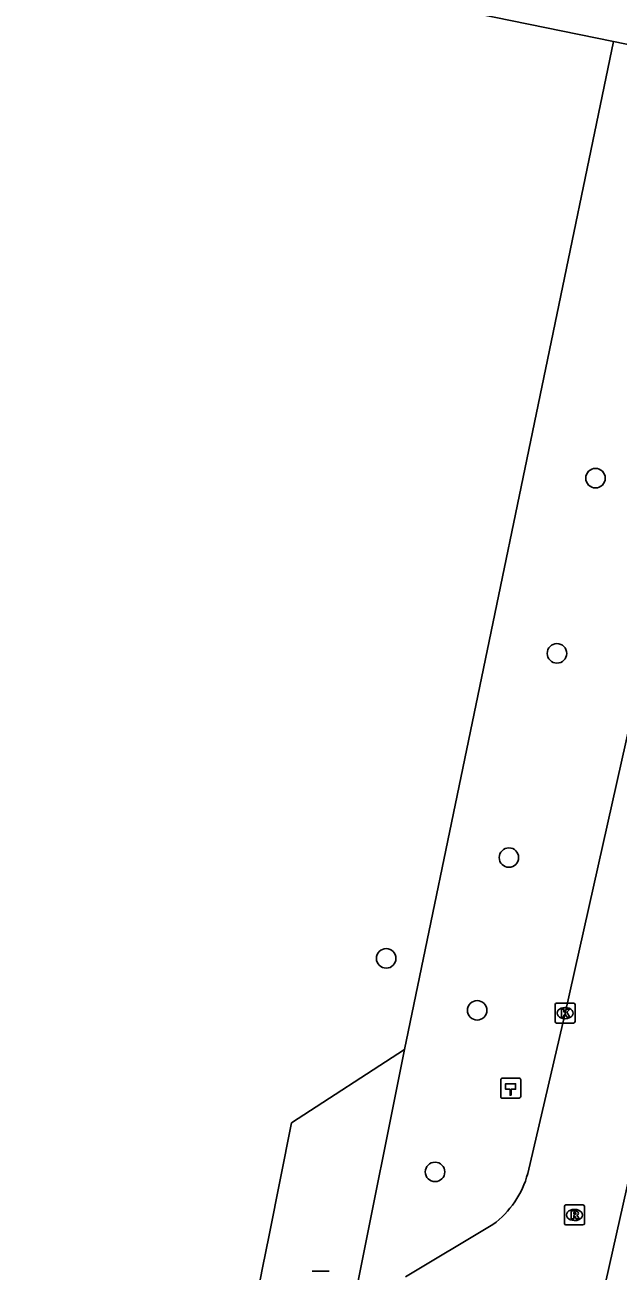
# Model space of a CAD drawing. Extents: x 157692 to 159670, y 381454 to 383289.
# Drawn here: x 158646.1 to 158675.9, y 382951.3 to 383013.8 of the extents above; entities that cross this region are included whole.
import ezdxf

# ---------------------------------------------------------------- set-up
doc = ezdxf.new("R2010")
doc.units = 0
for name, color, linetype in [('IMGEO_Boom', 7, 'Continuous'), ('IMGEO_Groenvoorziening', 7, 'Continuous'), ('IMGEO_Hectometerpaal', 7, 'Continuous'), ('IMGEO_Hek', 7, 'Continuous'), ('IMGEO_Kolk', 7, 'Continuous'), ('IMGEO_Rijbaan_lokaal_open', 7, 'Continuous'), ('IMGEO_Rioolput', 7, 'Continuous'), ('IMGEO_Voetpad_open', 7, 'Continuous')]:
    doc.layers.add(name, color=color, linetype=linetype)

msp = doc.modelspace()

# ---------------------------------------------------------------- linework, layer by layer
at = {"layer": 'IMGEO_Boom'}
for centre in [(158674.736, 382991.04), (158672.803, 382982.249), (158670.392, 382972.003), (158664.233, 382966.944), (158668.8, 382964.339), (158666.685, 382956.232)]:
    msp.add_circle(centre, 0.489, dxfattribs=at)
at = {"layer": 'IMGEO_Groenvoorziening'}
msp.add_lwpolyline([(158675.645, 383012.954), (158665.149, 382962.381), (158662.751, 382950.431)], dxfattribs=at)
at = {"layer": 'IMGEO_Hectometerpaal'}
for p, q in [((158669.983, 382960.849), (158669.983, 382960.008)), ((158669.983, 382960.849), (158669.983, 382960.008)), ((158670.899, 382960.933), (158670.058, 382960.933)), ((158670.899, 382960.933), (158670.058, 382960.933)), ((158670.983, 382960.017), (158670.983, 382960.858)), ((158670.983, 382960.017), (158670.983, 382960.858)), ((158670.067, 382959.933), (158670.908, 382959.933)), ((158670.067, 382959.933), (158670.908, 382959.933))]:
    msp.add_line(p, q, dxfattribs=at)
msp.add_lwpolyline([(158670.508, 382960.077), (158670.448, 382960.077), (158670.448, 382960.382), (158670.228, 382960.382), (158670.228, 382960.651), (158670.728, 382960.651), (158670.728, 382960.382), (158670.508, 382960.382), (158670.508, 382960.077)], dxfattribs=at)
for centre, start, end in [((158670.061, 382960.855), 92.4484, 184.28452), ((158670.061, 382960.855), 92.4484, 184.28452), ((158670.905, 382960.855), 2.4484, 94.28452), ((158670.905, 382960.855), 2.4484, 94.28452), ((158670.061, 382960.011), 182.4484, 274.28452), ((158670.061, 382960.011), 182.4484, 274.28452), ((158670.905, 382960.011), 272.4484, 4.28452), ((158670.905, 382960.011), 272.4484, 4.28452)]:
    msp.add_arc(centre, 0.0779, start, end, dxfattribs=at)
at = {"layer": 'IMGEO_Hek'}
for points in [[(158665.149, 382962.381), (158675.645, 383012.954)], [(158658.35, 382953.052), (158659.48, 382958.691), (158665.149, 382962.381)], [(158658.022, 382951.414), (158658.35, 382953.052)], [(158657.012, 382946.228), (158658.022, 382951.414)]]:
    msp.add_lwpolyline(points, dxfattribs=at)
at = {"layer": 'IMGEO_Kolk'}
for p, q in [((158672.712, 382963.772), (158672.712, 382964.624)), ((158672.787, 382964.698), (158673.639, 382964.698)), ((158673.2, 382964.478), (158673.225, 382964.478)), ((158673.713, 382964.624), (158673.713, 382963.772)), ((158673.639, 382963.698), (158672.787, 382963.698)), ((158673.223, 382963.918), (158673.198, 382963.918)), ((158660.51, 382951.255), (158661.362, 382951.255))]:
    msp.add_line(p, q, dxfattribs=at)
for points in [[(158672.712, 382963.772), (158672.712, 382964.624)], [(158672.787, 382964.698), (158673.639, 382964.698)], [(158673.033, 382964.398), (158673.156, 382964.398), (158673.156, 382964.247), (158673.286, 382964.398), (158673.45, 382964.398), (158673.304, 382964.247), (158673.457, 382963.998), (158673.305, 382963.998), (158673.22, 382964.162), (158673.156, 382964.095), (158673.156, 382963.998), (158673.033, 382963.998), (158673.033, 382964.398)], [(158673.713, 382964.624), (158673.713, 382963.772)], [(158673.639, 382963.698), (158672.787, 382963.698)], [(158660.51, 382951.255), (158661.362, 382951.255)]]:
    msp.add_lwpolyline(points, dxfattribs=at)
for centre, start, end in [((158672.789, 382964.622), 91.55205, 178.44795), ((158672.789, 382964.622), 91.55205, 178.44795), ((158673.637, 382964.622), 1.55205, 88.44795), ((158673.637, 382964.622), 1.55205, 88.44795), ((158672.789, 382963.774), 181.55205, 268.44795), ((158672.789, 382963.774), 181.55205, 268.44795), ((158673.637, 382963.774), 271.55205, 358.44795), ((158673.637, 382963.774), 271.55205, 358.44795)]:
    msp.add_arc(centre, 0.0765, start, end, dxfattribs=at)
for centre, major_axis, ratio, start_param, end_param in [((158673.199, 382964.198), (-0.387, 0.002), 0.722429, 4.712389, 7.853982), ((158673.224, 382964.198), (-0.39, 0.002), 0.717154, 1.570796, 4.712389)]:
    msp.add_ellipse(centre, major_axis=major_axis, ratio=ratio, start_param=start_param, end_param=end_param, dxfattribs=at)
at = {"layer": 'IMGEO_Rijbaan_lokaal_open'}
for points in [[(158687.851, 383006.327), (158687.548, 383004.775), (158687.23, 383003.147), (158678.057, 382963.183), (158665.656, 382908.004), (158665.123, 382905.902)], [(158681.882, 383002.27), (158677.932, 382985.247), (158673.213, 382964.198), (158671.338, 382956.153)], [(158669.59, 382953.593), (158665.201, 382950.969)]]:
    msp.add_lwpolyline(points, dxfattribs=at)
msp.add_arc((158666.796, 382957.378), 4.704, 306.43727, 344.91123, dxfattribs=at)
at = {"layer": 'IMGEO_Rioolput'}
for p, q in [((158673.182, 382953.645), (158673.182, 382954.497)), ((158673.257, 382954.571), (158674.109, 382954.571)), ((158673.67, 382954.351), (158673.695, 382954.351)), ((158674.183, 382954.497), (158674.183, 382953.645)), ((158674.109, 382953.571), (158673.257, 382953.571)), ((158673.693, 382953.791), (158673.668, 382953.791))]:
    msp.add_line(p, q, dxfattribs=at)
for points in [[(158673.182, 382953.645), (158673.182, 382954.497)], [(158673.257, 382954.571), (158674.109, 382954.571)], [(158673.771, 382954.269), (158673.519, 382954.271), (158673.519, 382953.871)], [(158673.697, 382954.19), (158673.643, 382954.19), (158673.643, 382954.109)], [(158673.643, 382954.109), (158673.695, 382954.109)], [(158674.183, 382954.497), (158674.183, 382953.645)], [(158674.109, 382953.571), (158673.257, 382953.571)], [(158673.519, 382953.871), (158673.643, 382953.871), (158673.643, 382954.033), (158673.654, 382954.033)], [(158673.701, 382954.004), (158673.772, 382953.871), (158673.912, 382953.871), (158673.847, 382953.997)]]:
    msp.add_lwpolyline(points, dxfattribs=at)
for centre, radius, start, end in [((158673.259, 382954.495), 0.0765, 91.55205, 178.44795), ((158673.259, 382954.495), 0.0765, 91.55205, 178.44795), ((158673.679, 382954.298), 0.19, 274.7715, 282.96867), ((158673.703, 382954.094), 0.0964, 77.00612, 93.18647), ((158673.717, 382954.151), 0.0378, 276.66336, 79.67722), ((158673.77, 382954.159), 0.109, 350.36119, 89.41601), ((158673.768, 382954.159), 0.112, 277.58423, 350.98172), ((158674.107, 382954.495), 0.0765, 1.55205, 88.44795), ((158674.107, 382954.495), 0.0765, 1.55205, 88.44795), ((158673.259, 382953.647), 0.0765, 181.55205, 268.44795), ((158673.259, 382953.647), 0.0765, 181.55205, 268.44795), ((158673.653, 382953.98), 0.0533, 26.02933, 88.69889), ((158673.752, 382953.944), 0.108, 29.51342, 73.79051), ((158674.107, 382953.647), 0.0765, 271.55205, 358.44795), ((158674.107, 382953.647), 0.0765, 271.55205, 358.44795)]:
    msp.add_arc(centre, radius, start, end, dxfattribs=at)
for centre, major_axis, ratio, start_param, end_param in [((158673.669, 382954.071), (-0.387, 0.002), 0.722429, 4.712389, 7.853982), ((158673.694, 382954.071), (-0.39, 0.002), 0.717154, 1.570796, 4.712389)]:
    msp.add_ellipse(centre, major_axis=major_axis, ratio=ratio, start_param=start_param, end_param=end_param, dxfattribs=at)
at = {"layer": 'IMGEO_Voetpad_open'}
for points in [[(158356.073, 383080.306), (158377.272, 383075.185), (158404.266, 383068.947), (158429.941, 383063.242), (158449.087, 383059.196), (158491.29, 383050.568), (158490.409, 383046.186), (158502.084, 383043.806), (158503.863, 383044.92), (158504.768, 383044.992), (158505.307, 383047.703), (158608.702, 383026.565), (158608.768, 383026.888), (158612.424, 383026.179), (158612.371, 383025.858), (158675.645, 383012.954)], [(158677.426, 383012.591), (158675.645, 383012.954)]]:
    msp.add_lwpolyline(points, dxfattribs=at)

doc.saveas('drawing.dxf')
